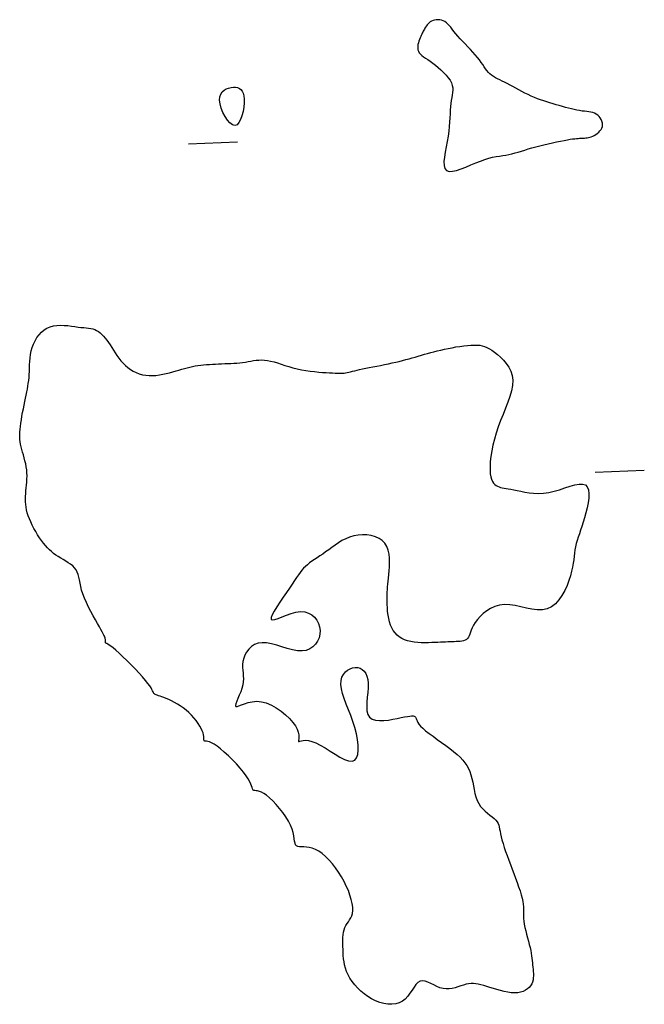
# Model space of a CAD drawing. Header units: millimetres. Extents: x 32690613 to 32693367, y 5343692 to 5344708.
# Tile 919 of 1009: x 32693178 to 32693191, y 5344525 to 5344545. Entities that reach past the tile are written whole.
import ezdxf

# ---------------------------------------------------------------- set-up
doc = ezdxf.new("R2010")
doc.units = ezdxf.units.MM
doc.header["$LTSCALE"] = 20
doc.layers.add('02-DGM_HL_491.00', color=62, linetype='Continuous')

msp = doc.modelspace()

# ---------------------------------------------------------------- linework, layer by layer
at = {"layer": '02-DGM_HL_491.00', "elevation": 491, "flags": 128}
for points in [[(32693189.459, 5344543.001), (32693189.484, 5344543.002), (32693189.51, 5344543.003), (32693189.535, 5344543.006), (32693189.561, 5344543.009), (32693189.588, 5344543.014), (32693189.616, 5344543.021), (32693189.645, 5344543.03), (32693189.675, 5344543.043), (32693189.706, 5344543.058), (32693189.737, 5344543.076), (32693189.768, 5344543.097), (32693189.797, 5344543.121), (32693189.823, 5344543.147), (32693189.845, 5344543.176), (32693189.862, 5344543.207), (32693189.873, 5344543.239), (32693189.876, 5344543.274), (32693189.873, 5344543.309), (32693189.863, 5344543.344), (32693189.848, 5344543.379), (32693189.829, 5344543.412), (32693189.805, 5344543.442), (32693189.777, 5344543.468), (32693189.746, 5344543.49), (32693189.713, 5344543.507), (32693189.677, 5344543.52), (32693189.639, 5344543.529), (32693189.598, 5344543.537), (32693189.555, 5344543.542), (32693189.509, 5344543.547), (32693189.461, 5344543.553), (32693189.41, 5344543.56), (32693189.356, 5344543.57), (32693189.3, 5344543.582), (32693189.242, 5344543.595), (32693189.182, 5344543.611), (32693189.121, 5344543.627), (32693189.059, 5344543.644), (32693188.996, 5344543.662), (32693188.932, 5344543.681), (32693188.869, 5344543.699), (32693188.806, 5344543.718), (32693188.743, 5344543.737), (32693188.679, 5344543.758), (32693188.616, 5344543.779), (32693188.552, 5344543.803), (32693188.489, 5344543.828), (32693188.425, 5344543.856), (32693188.362, 5344543.886), (32693188.298, 5344543.917), (32693188.235, 5344543.951), (32693188.173, 5344543.984), (32693188.112, 5344544.018), (32693188.052, 5344544.05), (32693187.995, 5344544.082), (32693187.939, 5344544.111), (32693187.885, 5344544.137), (32693187.834, 5344544.161), (32693187.786, 5344544.184), (32693187.74, 5344544.207), (32693187.697, 5344544.229), (32693187.657, 5344544.253), (32693187.62, 5344544.279), (32693187.586, 5344544.307), (32693187.555, 5344544.339), (32693187.526, 5344544.374), (32693187.498, 5344544.412), (32693187.47, 5344544.453), (32693187.44, 5344544.497), (32693187.409, 5344544.543), (32693187.374, 5344544.592), (32693187.334, 5344544.643), (32693187.289, 5344544.696), (32693187.24, 5344544.75), (32693187.188, 5344544.805), (32693187.134, 5344544.861), (32693187.081, 5344544.916), (32693187.028, 5344544.971), (32693186.978, 5344545.024), (32693186.932, 5344545.076), (32693186.891, 5344545.125), (32693186.854, 5344545.172), (32693186.821, 5344545.215), (32693186.79, 5344545.255), (32693186.76, 5344545.29), (32693186.731, 5344545.322), (32693186.701, 5344545.349), (32693186.67, 5344545.372), (32693186.637, 5344545.389), (32693186.602, 5344545.4), (32693186.567, 5344545.408), (32693186.531, 5344545.41), (32693186.495, 5344545.409), (32693186.461, 5344545.403), (32693186.429, 5344545.394), (32693186.399, 5344545.382), (32693186.372, 5344545.366), (32693186.349, 5344545.348), (32693186.328, 5344545.328), (32693186.31, 5344545.306), (32693186.294, 5344545.284), (32693186.279, 5344545.261), (32693186.266, 5344545.238), (32693186.254, 5344545.216), (32693186.242, 5344545.196), (32693186.232, 5344545.176), (32693186.221, 5344545.156), (32693186.211, 5344545.136), (32693186.201, 5344545.114), (32693186.19, 5344545.092), (32693186.179, 5344545.067), (32693186.168, 5344545.039), (32693186.155, 5344545.009), (32693186.144, 5344544.975), (32693186.133, 5344544.94), (32693186.124, 5344544.905), (32693186.119, 5344544.868), (32693186.118, 5344544.833), (32693186.122, 5344544.799), (32693186.132, 5344544.767), (32693186.15, 5344544.737), (32693186.173, 5344544.71), (32693186.203, 5344544.683), (32693186.239, 5344544.656), (32693186.279, 5344544.628), (32693186.324, 5344544.598), (32693186.373, 5344544.565), (32693186.425, 5344544.528), (32693186.48, 5344544.486), (32693186.536, 5344544.44), (32693186.591, 5344544.39), (32693186.645, 5344544.338), (32693186.694, 5344544.285), (32693186.738, 5344544.231), (32693186.775, 5344544.178), (32693186.802, 5344544.126), (32693186.82, 5344544.075), (32693186.829, 5344544.026), (32693186.831, 5344543.978), (32693186.827, 5344543.929), (32693186.82, 5344543.878), (32693186.81, 5344543.825), (32693186.8, 5344543.769), (32693186.791, 5344543.708), (32693186.784, 5344543.643), (32693186.779, 5344543.572), (32693186.775, 5344543.497), (32693186.771, 5344543.416), (32693186.766, 5344543.329), (32693186.758, 5344543.238), (32693186.748, 5344543.141), (32693186.734, 5344543.039), (32693186.715, 5344542.932), (32693186.694, 5344542.823), (32693186.675, 5344542.717), (32693186.66, 5344542.616), (32693186.652, 5344542.524), (32693186.655, 5344542.446), (32693186.672, 5344542.384), (32693186.705, 5344542.343), (32693186.757, 5344542.325), (32693186.826, 5344542.327), (32693186.908, 5344542.345), (32693186.999, 5344542.375), (32693187.097, 5344542.413), (32693187.197, 5344542.456), (32693187.297, 5344542.498), (32693187.393, 5344542.536), (32693187.481, 5344542.568), (32693187.564, 5344542.592), (32693187.64, 5344542.611), (32693187.712, 5344542.625), (32693187.78, 5344542.637), (32693187.846, 5344542.648), (32693187.909, 5344542.658), (32693187.971, 5344542.67), (32693188.033, 5344542.684), (32693188.096, 5344542.701), (32693188.16, 5344542.719), (32693188.225, 5344542.739), (32693188.293, 5344542.759), (32693188.363, 5344542.781), (32693188.437, 5344542.803), (32693188.516, 5344542.825), (32693188.598, 5344542.847), (32693188.684, 5344542.868), (32693188.77, 5344542.888), (32693188.856, 5344542.907), (32693188.94, 5344542.925), (32693189.02, 5344542.941), (32693189.094, 5344542.955), (32693189.16, 5344542.967), (32693189.218, 5344542.977), (32693189.268, 5344542.984), (32693189.31, 5344542.99), (32693189.347, 5344542.994), (32693189.379, 5344542.997), (32693189.408, 5344542.998), (32693189.434, 5344543)], [(32693182.59, 5344543.794), (32693182.589, 5344543.716), (32693182.581, 5344543.629), (32693182.567, 5344543.541), (32693182.546, 5344543.456), (32693182.519, 5344543.379), (32693182.485, 5344543.317), (32693182.446, 5344543.275), (32693182.402, 5344543.259), (32693182.353, 5344543.272), (32693182.302, 5344543.31), (32693182.251, 5344543.369), (32693182.202, 5344543.442), (32693182.159, 5344543.525), (32693182.125, 5344543.612), (32693182.101, 5344543.697), (32693182.09, 5344543.775), (32693182.095, 5344543.842), (32693182.113, 5344543.897), (32693182.143, 5344543.942), (32693182.181, 5344543.976), (32693182.226, 5344544.002), (32693182.274, 5344544.02), (32693182.324, 5344544.031), (32693182.372, 5344544.036), (32693182.417, 5344544.035), (32693182.458, 5344544.028), (32693182.494, 5344544.013), (32693182.525, 5344543.99), (32693182.55, 5344543.957), (32693182.57, 5344543.915), (32693182.583, 5344543.861)], [(32693187.52, 5344525.748), (32693187.46, 5344525.766), (32693187.403, 5344525.781), (32693187.35, 5344525.793), (32693187.299, 5344525.801), (32693187.25, 5344525.805), (32693187.202, 5344525.805), (32693187.152, 5344525.8), (32693187.102, 5344525.79), (32693187.049, 5344525.775), (32693186.994, 5344525.757), (32693186.937, 5344525.738), (32693186.879, 5344525.721), (32693186.819, 5344525.706), (32693186.757, 5344525.697), (32693186.695, 5344525.695), (32693186.633, 5344525.702), (32693186.569, 5344525.721), (32693186.506, 5344525.747), (32693186.444, 5344525.777), (32693186.384, 5344525.807), (32693186.325, 5344525.834), (32693186.269, 5344525.852), (32693186.217, 5344525.859), (32693186.168, 5344525.851), (32693186.124, 5344525.824), (32693186.083, 5344525.783), (32693186.043, 5344525.73), (32693186.003, 5344525.67), (32693185.961, 5344525.608), (32693185.916, 5344525.547), (32693185.866, 5344525.491), (32693185.809, 5344525.445), (32693185.744, 5344525.412), (32693185.672, 5344525.391), (32693185.595, 5344525.383), (32693185.514, 5344525.386), (32693185.431, 5344525.4), (32693185.346, 5344525.423), (32693185.263, 5344525.455), (32693185.181, 5344525.495), (32693185.103, 5344525.543), (32693185.029, 5344525.596), (32693184.96, 5344525.654), (32693184.896, 5344525.717), (32693184.838, 5344525.782), (32693184.786, 5344525.849), (32693184.741, 5344525.918), (32693184.703, 5344525.986), (32693184.673, 5344526.052), (32693184.65, 5344526.118), (32693184.633, 5344526.183), (32693184.62, 5344526.247), (32693184.612, 5344526.31), (32693184.606, 5344526.373), (32693184.603, 5344526.436), (32693184.6, 5344526.499), (32693184.598, 5344526.561), (32693184.596, 5344526.623), (32693184.596, 5344526.683), (32693184.597, 5344526.742), (32693184.601, 5344526.798), (32693184.609, 5344526.851), (32693184.62, 5344526.901), (32693184.636, 5344526.946), (32693184.657, 5344526.987), (32693184.682, 5344527.025), (32693184.708, 5344527.062), (32693184.733, 5344527.099), (32693184.757, 5344527.139), (32693184.777, 5344527.183), (32693184.792, 5344527.233), (32693184.799, 5344527.291), (32693184.797, 5344527.358), (32693184.787, 5344527.434), (32693184.768, 5344527.516), (32693184.741, 5344527.604), (32693184.708, 5344527.695), (32693184.667, 5344527.789), (32693184.621, 5344527.884), (32693184.568, 5344527.978), (32693184.511, 5344528.07), (32693184.449, 5344528.158), (32693184.383, 5344528.241), (32693184.316, 5344528.318), (32693184.247, 5344528.388), (32693184.177, 5344528.448), (32693184.108, 5344528.497), (32693184.04, 5344528.535), (32693183.975, 5344528.56), (32693183.913, 5344528.574), (32693183.855, 5344528.581), (32693183.802, 5344528.583), (32693183.755, 5344528.584), (32693183.713, 5344528.586), (32693183.68, 5344528.592), (32693183.654, 5344528.606), (32693183.636, 5344528.628), (32693183.625, 5344528.661), (32693183.617, 5344528.702), (32693183.61, 5344528.752), (32693183.6, 5344528.81), (32693183.587, 5344528.875), (32693183.566, 5344528.947), (32693183.535, 5344529.025), (32693183.492, 5344529.108), (32693183.439, 5344529.195), (32693183.378, 5344529.282), (32693183.312, 5344529.367), (32693183.244, 5344529.448), (32693183.175, 5344529.521), (32693183.108, 5344529.585), (32693183.046, 5344529.637), (32693182.99, 5344529.674), (32693182.941, 5344529.7), (32693182.899, 5344529.715), (32693182.863, 5344529.724), (32693182.833, 5344529.728), (32693182.808, 5344529.73), (32693182.789, 5344529.733), (32693182.775, 5344529.739), (32693182.765, 5344529.751), (32693182.758, 5344529.768), (32693182.751, 5344529.793), (32693182.741, 5344529.824), (32693182.726, 5344529.864), (32693182.705, 5344529.911), (32693182.674, 5344529.967), (32693182.631, 5344530.033), (32693182.575, 5344530.107), (32693182.507, 5344530.188), (32693182.432, 5344530.272), (32693182.351, 5344530.356), (32693182.269, 5344530.438), (32693182.187, 5344530.514), (32693182.11, 5344530.58), (32693182.04, 5344530.635), (32693181.979, 5344530.675), (32693181.928, 5344530.703), (32693181.886, 5344530.72), (32693181.852, 5344530.73), (32693181.825, 5344530.734), (32693181.804, 5344530.736), (32693181.79, 5344530.738), (32693181.78, 5344530.742), (32693181.775, 5344530.75), (32693181.773, 5344530.763), (32693181.772, 5344530.782), (32693181.771, 5344530.805), (32693181.769, 5344530.832), (32693181.763, 5344530.865), (32693181.754, 5344530.903), (32693181.739, 5344530.946), (32693181.717, 5344530.993), (32693181.689, 5344531.044), (32693181.654, 5344531.098), (32693181.614, 5344531.154), (32693181.569, 5344531.209), (32693181.52, 5344531.264), (32693181.467, 5344531.317), (32693181.411, 5344531.367), (32693181.353, 5344531.412), (32693181.292, 5344531.454), (32693181.232, 5344531.491), (32693181.172, 5344531.525), (32693181.113, 5344531.554), (32693181.058, 5344531.58), (32693181.005, 5344531.603), (32693180.958, 5344531.621), (32693180.917, 5344531.637), (32693180.881, 5344531.65), (32693180.85, 5344531.66), (32693180.823, 5344531.67), (32693180.801, 5344531.678), (32693180.783, 5344531.687), (32693180.768, 5344531.697), (32693180.757, 5344531.708), (32693180.748, 5344531.721), (32693180.739, 5344531.738), (32693180.73, 5344531.759), (32693180.716, 5344531.786), (32693180.697, 5344531.819), (32693180.671, 5344531.861), (32693180.634, 5344531.911), (32693180.586, 5344531.971), (32693180.525, 5344532.042), (32693180.453, 5344532.12), (32693180.374, 5344532.204), (32693180.291, 5344532.289), (32693180.207, 5344532.373), (32693180.126, 5344532.452), (32693180.05, 5344532.524), (32693179.983, 5344532.584), (32693179.928, 5344532.631), (32693179.883, 5344532.666), (32693179.849, 5344532.691), (32693179.822, 5344532.708), (32693179.803, 5344532.719), (32693179.79, 5344532.725), (32693179.781, 5344532.73), (32693179.775, 5344532.734), (32693179.772, 5344532.74), (32693179.77, 5344532.748), (32693179.769, 5344532.757), (32693179.769, 5344532.768), (32693179.769, 5344532.779), (32693179.769, 5344532.792), (32693179.769, 5344532.805), (32693179.768, 5344532.819), (32693179.765, 5344532.833), (32693179.76, 5344532.849), (32693179.752, 5344532.869), (32693179.74, 5344532.892), (32693179.725, 5344532.922), (32693179.705, 5344532.959), (32693179.679, 5344533.005), (32693179.648, 5344533.06), (32693179.609, 5344533.127), (32693179.566, 5344533.203), (32693179.52, 5344533.285), (32693179.473, 5344533.373), (32693179.427, 5344533.464), (32693179.383, 5344533.555), (32693179.344, 5344533.644), (32693179.312, 5344533.73), (32693179.287, 5344533.809), (32693179.268, 5344533.883), (32693179.254, 5344533.952), (32693179.242, 5344534.015), (32693179.23, 5344534.073), (32693179.216, 5344534.127), (32693179.198, 5344534.176), (32693179.174, 5344534.22), (32693179.143, 5344534.261), (32693179.105, 5344534.299), (32693179.062, 5344534.334), (32693179.014, 5344534.366), (32693178.964, 5344534.398), (32693178.913, 5344534.428), (32693178.862, 5344534.459), (32693178.811, 5344534.49), (32693178.763, 5344534.522), (32693178.718, 5344534.555), (32693178.674, 5344534.591), (32693178.631, 5344534.629), (32693178.59, 5344534.67), (32693178.55, 5344534.715), (32693178.51, 5344534.763), (32693178.471, 5344534.816), (32693178.431, 5344534.872), (32693178.392, 5344534.933), (32693178.354, 5344534.997), (32693178.317, 5344535.062), (32693178.283, 5344535.128), (32693178.252, 5344535.194), (32693178.224, 5344535.259), (32693178.201, 5344535.322), (32693178.182, 5344535.382), (32693178.167, 5344535.44), (32693178.157, 5344535.497), (32693178.15, 5344535.552), (32693178.146, 5344535.606), (32693178.145, 5344535.66), (32693178.146, 5344535.715), (32693178.15, 5344535.77), (32693178.154, 5344535.828), (32693178.16, 5344535.886), (32693178.165, 5344535.946), (32693178.17, 5344536.007), (32693178.174, 5344536.068), (32693178.176, 5344536.13), (32693178.174, 5344536.193), (32693178.17, 5344536.255), (32693178.161, 5344536.317), (32693178.149, 5344536.379), (32693178.135, 5344536.44), (32693178.119, 5344536.5), (32693178.103, 5344536.558), (32693178.086, 5344536.615), (32693178.071, 5344536.67), (32693178.057, 5344536.723), (32693178.046, 5344536.774), (32693178.037, 5344536.823), (32693178.032, 5344536.871), (32693178.028, 5344536.92), (32693178.028, 5344536.97), (32693178.03, 5344537.023), (32693178.034, 5344537.079), (32693178.041, 5344537.139), (32693178.05, 5344537.205), (32693178.061, 5344537.274), (32693178.073, 5344537.347), (32693178.087, 5344537.421), (32693178.102, 5344537.495), (32693178.117, 5344537.569), (32693178.132, 5344537.642), (32693178.146, 5344537.711), (32693178.16, 5344537.776), (32693178.172, 5344537.838), (32693178.184, 5344537.898), (32693178.194, 5344537.956), (32693178.203, 5344538.013), (32693178.211, 5344538.071), (32693178.217, 5344538.13), (32693178.222, 5344538.192), (32693178.225, 5344538.256), (32693178.227, 5344538.323), (32693178.23, 5344538.391), (32693178.234, 5344538.461), (32693178.241, 5344538.532), (32693178.25, 5344538.603), (32693178.264, 5344538.674), (32693178.284, 5344538.745), (32693178.309, 5344538.813), (32693178.341, 5344538.88), (32693178.378, 5344538.943), (32693178.421, 5344539.001), (32693178.469, 5344539.053), (32693178.523, 5344539.099), (32693178.582, 5344539.136), (32693178.645, 5344539.165), (32693178.713, 5344539.183), (32693178.784, 5344539.193), (32693178.858, 5344539.196), (32693178.932, 5344539.193), (32693179.006, 5344539.187), (32693179.078, 5344539.178), (32693179.147, 5344539.168), (32693179.213, 5344539.159), (32693179.273, 5344539.152), (32693179.328, 5344539.147), (32693179.38, 5344539.142), (32693179.427, 5344539.136), (32693179.472, 5344539.129), (32693179.513, 5344539.12), (32693179.553, 5344539.107), (32693179.591, 5344539.09), (32693179.627, 5344539.068), (32693179.663, 5344539.041), (32693179.698, 5344539.01), (32693179.732, 5344538.974), (32693179.766, 5344538.935), (32693179.8, 5344538.891), (32693179.833, 5344538.845), (32693179.866, 5344538.795), (32693179.9, 5344538.743), (32693179.934, 5344538.69), (32693179.969, 5344538.635), (32693180.005, 5344538.58), (32693180.043, 5344538.526), (32693180.084, 5344538.473), (32693180.128, 5344538.423), (32693180.175, 5344538.376), (32693180.225, 5344538.334), (32693180.279, 5344538.295), (32693180.336, 5344538.261), (32693180.396, 5344538.232), (32693180.458, 5344538.208), (32693180.523, 5344538.19), (32693180.59, 5344538.177), (32693180.658, 5344538.17), (32693180.727, 5344538.17), (32693180.798, 5344538.174), (32693180.868, 5344538.184), (32693180.938, 5344538.197), (32693181.008, 5344538.212), (32693181.075, 5344538.23), (32693181.141, 5344538.248), (32693181.205, 5344538.267), (32693181.265, 5344538.284), (32693181.323, 5344538.301), (32693181.379, 5344538.316), (32693181.434, 5344538.331), (32693181.487, 5344538.344), (32693181.541, 5344538.356), (32693181.595, 5344538.367), (32693181.651, 5344538.376), (32693181.707, 5344538.383), (32693181.766, 5344538.39), (32693181.825, 5344538.395), (32693181.885, 5344538.4), (32693181.947, 5344538.403), (32693182.008, 5344538.406), (32693182.071, 5344538.409), (32693182.133, 5344538.411), (32693182.195, 5344538.414), (32693182.258, 5344538.416), (32693182.319, 5344538.419), (32693182.381, 5344538.423), (32693182.441, 5344538.427), (32693182.5, 5344538.433), (32693182.559, 5344538.439), (32693182.615, 5344538.447), (32693182.671, 5344538.456), (32693182.725, 5344538.465), (32693182.779, 5344538.475), (32693182.833, 5344538.482), (32693182.888, 5344538.488), (32693182.944, 5344538.49), (32693183.003, 5344538.488), (32693183.064, 5344538.481), (32693183.129, 5344538.468), (32693183.197, 5344538.45), (32693183.268, 5344538.429), (32693183.342, 5344538.405), (32693183.419, 5344538.38), (32693183.499, 5344538.354), (32693183.582, 5344538.33), (32693183.668, 5344538.308), (32693183.756, 5344538.29), (32693183.845, 5344538.274), (32693183.934, 5344538.262), (32693184.022, 5344538.252), (32693184.106, 5344538.244), (32693184.186, 5344538.237), (32693184.26, 5344538.232), (32693184.327, 5344538.228), (32693184.386, 5344538.225), (32693184.437, 5344538.222), (32693184.481, 5344538.22), (32693184.521, 5344538.219), (32693184.557, 5344538.219), (32693184.59, 5344538.22), (32693184.621, 5344538.223), (32693184.653, 5344538.228), (32693184.685, 5344538.234), (32693184.719, 5344538.241), (32693184.755, 5344538.25), (32693184.794, 5344538.26), (32693184.837, 5344538.271), (32693184.885, 5344538.283), (32693184.937, 5344538.296), (32693184.996, 5344538.309), (32693185.061, 5344538.323), (32693185.132, 5344538.337), (32693185.207, 5344538.351), (32693185.284, 5344538.365), (32693185.364, 5344538.38), (32693185.444, 5344538.396), (32693185.522, 5344538.411), (32693185.599, 5344538.428), (32693185.673, 5344538.444), (32693185.744, 5344538.461), (32693185.812, 5344538.478), (32693185.878, 5344538.496), (32693185.943, 5344538.514), (32693186.006, 5344538.531), (32693186.068, 5344538.549), (32693186.13, 5344538.567), (32693186.192, 5344538.586), (32693186.254, 5344538.604), (32693186.317, 5344538.621), (32693186.382, 5344538.639), (32693186.448, 5344538.657), (32693186.516, 5344538.674), (32693186.587, 5344538.691), (32693186.661, 5344538.707), (32693186.737, 5344538.723), (32693186.816, 5344538.739), (32693186.896, 5344538.753), (32693186.976, 5344538.765), (32693187.053, 5344538.776), (32693187.128, 5344538.784), (32693187.199, 5344538.79), (32693187.265, 5344538.792), (32693187.324, 5344538.791), (32693187.379, 5344538.787), (32693187.429, 5344538.777), (32693187.478, 5344538.763), (32693187.526, 5344538.743), (32693187.575, 5344538.718), (32693187.626, 5344538.686), (32693187.68, 5344538.647), (32693187.74, 5344538.601), (32693187.801, 5344538.547), (32693187.862, 5344538.487), (32693187.919, 5344538.419), (32693187.969, 5344538.344), (32693188.01, 5344538.261), (32693188.038, 5344538.172), (32693188.051, 5344538.075), (32693188.046, 5344537.972), (32693188.026, 5344537.863), (32693187.993, 5344537.748), (32693187.951, 5344537.63), (32693187.903, 5344537.507), (32693187.852, 5344537.383), (32693187.802, 5344537.257), (32693187.754, 5344537.13), (32693187.712, 5344537.003), (32693187.676, 5344536.879), (32693187.647, 5344536.757), (32693187.623, 5344536.64), (32693187.605, 5344536.529), (32693187.594, 5344536.426), (32693187.588, 5344536.331), (32693187.588, 5344536.248), (32693187.594, 5344536.175), (32693187.605, 5344536.114), (32693187.621, 5344536.063), (32693187.64, 5344536.02), (32693187.662, 5344535.986), (32693187.688, 5344535.958), (32693187.715, 5344535.937), (32693187.743, 5344535.92), (32693187.772, 5344535.907), (32693187.803, 5344535.898), (32693187.836, 5344535.89), (32693187.873, 5344535.883), (32693187.913, 5344535.877), (32693187.959, 5344535.87), (32693188.012, 5344535.861), (32693188.071, 5344535.85), (32693188.138, 5344535.835), (32693188.212, 5344535.819), (32693188.293, 5344535.802), (32693188.381, 5344535.789), (32693188.474, 5344535.779), (32693188.572, 5344535.775), (32693188.675, 5344535.78), (32693188.782, 5344535.794), (32693188.892, 5344535.819), (32693189.002, 5344535.851), (32693189.111, 5344535.887), (32693189.215, 5344535.92), (32693189.311, 5344535.948), (32693189.397, 5344535.965), (32693189.47, 5344535.966), (32693189.526, 5344535.948), (32693189.566, 5344535.907), (32693189.588, 5344535.846), (32693189.597, 5344535.769), (32693189.594, 5344535.68), (32693189.582, 5344535.582), (32693189.562, 5344535.48), (32693189.538, 5344535.378), (32693189.511, 5344535.28), (32693189.483, 5344535.189), (32693189.456, 5344535.105), (32693189.429, 5344535.026), (32693189.404, 5344534.953), (32693189.38, 5344534.883), (32693189.359, 5344534.817), (32693189.34, 5344534.753), (32693189.325, 5344534.689), (32693189.314, 5344534.626), (32693189.305, 5344534.562), (32693189.297, 5344534.496), (32693189.289, 5344534.427), (32693189.279, 5344534.354), (32693189.265, 5344534.276), (32693189.247, 5344534.193), (32693189.223, 5344534.101), (32693189.192, 5344534.003), (32693189.153, 5344533.901), (32693189.106, 5344533.798), (32693189.051, 5344533.7), (32693188.988, 5344533.61), (32693188.917, 5344533.532), (32693188.838, 5344533.47), (32693188.749, 5344533.428), (32693188.653, 5344533.409), (32693188.549, 5344533.408), (32693188.44, 5344533.422), (32693188.328, 5344533.444), (32693188.215, 5344533.469), (32693188.102, 5344533.493), (32693187.991, 5344533.509), (32693187.884, 5344533.513), (32693187.783, 5344533.501), (32693187.689, 5344533.473), (32693187.601, 5344533.434), (32693187.521, 5344533.385), (32693187.449, 5344533.329), (32693187.385, 5344533.269), (32693187.331, 5344533.208), (32693187.287, 5344533.148), (32693187.252, 5344533.092), (32693187.226, 5344533.04), (32693187.206, 5344532.993), (32693187.19, 5344532.95), (32693187.177, 5344532.911), (32693187.164, 5344532.878), (32693187.15, 5344532.849), (32693187.133, 5344532.824), (32693187.11, 5344532.805), (32693187.083, 5344532.79), (32693187.051, 5344532.779), (32693187.017, 5344532.771), (32693186.979, 5344532.766), (32693186.94, 5344532.762), (32693186.899, 5344532.76), (32693186.857, 5344532.758), (32693186.816, 5344532.756), (32693186.773, 5344532.755), (32693186.729, 5344532.753), (32693186.684, 5344532.751), (32693186.636, 5344532.749), (32693186.584, 5344532.747), (32693186.529, 5344532.745), (32693186.469, 5344532.743), (32693186.404, 5344532.74), (32693186.335, 5344532.739), (32693186.264, 5344532.738), (32693186.191, 5344532.739), (32693186.118, 5344532.743), (32693186.046, 5344532.75), (32693185.977, 5344532.761), (32693185.911, 5344532.777), (32693185.851, 5344532.798), (32693185.795, 5344532.824), (32693185.744, 5344532.856), (32693185.698, 5344532.894), (32693185.658, 5344532.936), (32693185.622, 5344532.984), (32693185.591, 5344533.038), (32693185.565, 5344533.097), (32693185.544, 5344533.161), (32693185.528, 5344533.229), (32693185.516, 5344533.3), (32693185.507, 5344533.373), (32693185.501, 5344533.445), (32693185.498, 5344533.516), (32693185.496, 5344533.585), (32693185.496, 5344533.65), (32693185.497, 5344533.71), (32693185.499, 5344533.767), (32693185.502, 5344533.822), (32693185.506, 5344533.876), (32693185.51, 5344533.932), (32693185.516, 5344533.991), (32693185.522, 5344534.054), (32693185.529, 5344534.124), (32693185.537, 5344534.201), (32693185.543, 5344534.283), (32693185.547, 5344534.368), (32693185.546, 5344534.455), (32693185.537, 5344534.539), (32693185.52, 5344534.62), (32693185.493, 5344534.695), (32693185.453, 5344534.76), (32693185.399, 5344534.816), (32693185.333, 5344534.86), (32693185.257, 5344534.894), (32693185.174, 5344534.917), (32693185.087, 5344534.931), (32693184.996, 5344534.934), (32693184.906, 5344534.928), (32693184.818, 5344534.912), (32693184.734, 5344534.886), (32693184.655, 5344534.854), (32693184.579, 5344534.814), (32693184.507, 5344534.771), (32693184.438, 5344534.724), (32693184.372, 5344534.677), (32693184.309, 5344534.629), (32693184.247, 5344534.584), (32693184.187, 5344534.541), (32693184.129, 5344534.502), (32693184.073, 5344534.464), (32693184.02, 5344534.429), (32693183.969, 5344534.394), (32693183.921, 5344534.36), (32693183.877, 5344534.325), (32693183.836, 5344534.289), (32693183.799, 5344534.252), (32693183.764, 5344534.212), (32693183.73, 5344534.168), (32693183.694, 5344534.119), (32693183.657, 5344534.064), (32693183.615, 5344534.002), (32693183.567, 5344533.931), (32693183.512, 5344533.851), (32693183.449, 5344533.76), (32693183.382, 5344533.664), (32693183.314, 5344533.566), (32693183.252, 5344533.471), (32693183.198, 5344533.383), (32693183.158, 5344533.308), (32693183.136, 5344533.25), (32693183.137, 5344533.213), (32693183.163, 5344533.201), (32693183.212, 5344533.209), (32693183.279, 5344533.232), (32693183.36, 5344533.264), (32693183.451, 5344533.299), (32693183.547, 5344533.332), (32693183.643, 5344533.358), (32693183.736, 5344533.37), (32693183.821, 5344533.364), (32693183.897, 5344533.342), (32693183.964, 5344533.305), (32693184.02, 5344533.256), (32693184.066, 5344533.197), (32693184.1, 5344533.131), (32693184.123, 5344533.06), (32693184.132, 5344532.985), (32693184.128, 5344532.91), (32693184.112, 5344532.837), (32693184.083, 5344532.769), (32693184.042, 5344532.706), (32693183.989, 5344532.653), (32693183.926, 5344532.611), (32693183.851, 5344532.583), (32693183.767, 5344532.571), (32693183.673, 5344532.576), (32693183.573, 5344532.594), (32693183.467, 5344532.622), (32693183.359, 5344532.655), (32693183.252, 5344532.687), (32693183.147, 5344532.715), (32693183.047, 5344532.734), (32693182.955, 5344532.739), (32693182.873, 5344532.727), (32693182.8, 5344532.699), (32693182.738, 5344532.658), (32693182.685, 5344532.608), (32693182.641, 5344532.549), (32693182.607, 5344532.486), (32693182.582, 5344532.421), (32693182.566, 5344532.357), (32693182.559, 5344532.295), (32693182.558, 5344532.237), (32693182.561, 5344532.179), (32693182.567, 5344532.122), (32693182.572, 5344532.065), (32693182.575, 5344532.005), (32693182.572, 5344531.944), (32693182.562, 5344531.879), (32693182.544, 5344531.81), (32693182.52, 5344531.739), (32693182.492, 5344531.669), (32693182.465, 5344531.604), (32693182.441, 5344531.546), (32693182.424, 5344531.498), (32693182.417, 5344531.462), (32693182.424, 5344531.443), (32693182.446, 5344531.44), (32693182.484, 5344531.452), (32693182.535, 5344531.472), (32693182.598, 5344531.497), (32693182.672, 5344531.521), (32693182.754, 5344531.539), (32693182.845, 5344531.546), (32693182.941, 5344531.539), (32693183.041, 5344531.512), (32693183.143, 5344531.469), (32693183.244, 5344531.412), (32693183.341, 5344531.345), (32693183.431, 5344531.272), (32693183.512, 5344531.195), (32693183.58, 5344531.118), (32693183.633, 5344531.045), (32693183.669, 5344530.978), (32693183.69, 5344530.919), (32693183.7, 5344530.867), (32693183.702, 5344530.822), (32693183.699, 5344530.786), (32693183.695, 5344530.759), (32693183.692, 5344530.74), (32693183.695, 5344530.73), (32693183.706, 5344530.73), (32693183.725, 5344530.735), (32693183.754, 5344530.743), (32693183.792, 5344530.75), (32693183.84, 5344530.753), (32693183.899, 5344530.748), (32693183.967, 5344530.732), (32693184.047, 5344530.702), (32693184.136, 5344530.656), (32693184.234, 5344530.598), (32693184.336, 5344530.534), (32693184.438, 5344530.469), (32693184.537, 5344530.411), (32693184.631, 5344530.364), (32693184.714, 5344530.334), (32693184.784, 5344530.328), (32693184.838, 5344530.35), (32693184.876, 5344530.397), (32693184.9, 5344530.466), (32693184.911, 5344530.554), (32693184.909, 5344530.656), (32693184.896, 5344530.768), (32693184.873, 5344530.888), (32693184.841, 5344531.011), (32693184.801, 5344531.135), (32693184.757, 5344531.257), (32693184.711, 5344531.376), (32693184.666, 5344531.491), (32693184.625, 5344531.601), (32693184.591, 5344531.705), (32693184.567, 5344531.802), (32693184.556, 5344531.89), (32693184.56, 5344531.968), (32693184.579, 5344532.037), (32693184.608, 5344532.095), (32693184.647, 5344532.144), (32693184.693, 5344532.182), (32693184.743, 5344532.21), (32693184.796, 5344532.228), (32693184.848, 5344532.235), (32693184.899, 5344532.232), (32693184.947, 5344532.218), (32693184.99, 5344532.193), (32693185.029, 5344532.158), (32693185.061, 5344532.113), (32693185.086, 5344532.056), (32693185.103, 5344531.989), (32693185.111, 5344531.912), (32693185.11, 5344531.823), (32693185.103, 5344531.728), (32693185.093, 5344531.63), (32693185.084, 5344531.532), (32693185.081, 5344531.439), (32693185.086, 5344531.354), (32693185.104, 5344531.281), (32693185.138, 5344531.223), (32693185.191, 5344531.184), (32693185.26, 5344531.162), (32693185.341, 5344531.153), (32693185.43, 5344531.155), (32693185.523, 5344531.166), (32693185.615, 5344531.181), (32693185.703, 5344531.198), (32693185.783, 5344531.215), (32693185.852, 5344531.229), (32693185.909, 5344531.239), (32693185.956, 5344531.245), (32693185.994, 5344531.248), (32693186.023, 5344531.248), (32693186.046, 5344531.244), (32693186.062, 5344531.237), (32693186.074, 5344531.226), (32693186.081, 5344531.213), (32693186.088, 5344531.195), (32693186.095, 5344531.174), (32693186.105, 5344531.148), (32693186.12, 5344531.118), (32693186.143, 5344531.084), (32693186.176, 5344531.044), (32693186.221, 5344530.999), (32693186.279, 5344530.948), (32693186.35, 5344530.893), (32693186.429, 5344530.834), (32693186.513, 5344530.772), (32693186.6, 5344530.709), (32693186.688, 5344530.646), (32693186.771, 5344530.584), (32693186.849, 5344530.523), (32693186.919, 5344530.464), (32693186.98, 5344530.408), (32693187.033, 5344530.352), (32693187.079, 5344530.296), (32693187.118, 5344530.239), (32693187.151, 5344530.179), (32693187.179, 5344530.117), (32693187.201, 5344530.05), (32693187.22, 5344529.979), (32693187.236, 5344529.904), (32693187.251, 5344529.828), (32693187.266, 5344529.75), (32693187.282, 5344529.674), (32693187.302, 5344529.6), (32693187.327, 5344529.53), (32693187.358, 5344529.466), (32693187.396, 5344529.408), (32693187.44, 5344529.356), (32693187.487, 5344529.31), (32693187.536, 5344529.268), (32693187.584, 5344529.229), (32693187.63, 5344529.194), (32693187.671, 5344529.16), (32693187.706, 5344529.128), (32693187.732, 5344529.095), (32693187.751, 5344529.062), (32693187.765, 5344529.027), (32693187.775, 5344528.99), (32693187.783, 5344528.948), (32693187.791, 5344528.902), (32693187.8, 5344528.851), (32693187.813, 5344528.792), (32693187.83, 5344528.727), (32693187.852, 5344528.654), (32693187.877, 5344528.576), (32693187.906, 5344528.494), (32693187.937, 5344528.407), (32693187.97, 5344528.318), (32693188.004, 5344528.226), (32693188.039, 5344528.134), (32693188.073, 5344528.042), (32693188.108, 5344527.95), (32693188.14, 5344527.861), (32693188.17, 5344527.774), (32693188.198, 5344527.692), (32693188.222, 5344527.613), (32693188.241, 5344527.541), (32693188.255, 5344527.475), (32693188.264, 5344527.417), (32693188.268, 5344527.364), (32693188.269, 5344527.315), (32693188.268, 5344527.269), (32693188.266, 5344527.223), (32693188.266, 5344527.177), (32693188.268, 5344527.127), (32693188.273, 5344527.073), (32693188.283, 5344527.013), (32693188.296, 5344526.948), (32693188.313, 5344526.88), (32693188.331, 5344526.809), (32693188.35, 5344526.738), (32693188.369, 5344526.668), (32693188.387, 5344526.6), (32693188.403, 5344526.536), (32693188.416, 5344526.476), (32693188.426, 5344526.421), (32693188.434, 5344526.37), (32693188.44, 5344526.321), (32693188.445, 5344526.275), (32693188.449, 5344526.23), (32693188.453, 5344526.186), (32693188.457, 5344526.142), (32693188.462, 5344526.098), (32693188.466, 5344526.053), (32693188.469, 5344526.008), (32693188.47, 5344525.964), (32693188.468, 5344525.92), (32693188.463, 5344525.878), (32693188.452, 5344525.837), (32693188.436, 5344525.798), (32693188.413, 5344525.761), (32693188.384, 5344525.726), (32693188.349, 5344525.695), (32693188.308, 5344525.669), (32693188.261, 5344525.647), (32693188.209, 5344525.63), (32693188.151, 5344525.62), (32693188.088, 5344525.616), (32693188.021, 5344525.62), (32693187.95, 5344525.629), (32693187.877, 5344525.644), (32693187.803, 5344525.663), (32693187.728, 5344525.684), (32693187.656, 5344525.706), (32693187.586, 5344525.728)]]:
    msp.add_lwpolyline(points, close=True, dxfattribs=at)
for points in [[(32693181.458, 5344542.888), (32693182.457, 5344542.927)], [(32693189.725, 5344536.206), (32693190.724, 5344536.245)]]:
    msp.add_lwpolyline(points, dxfattribs=at)

doc.saveas('drawing.dxf')
